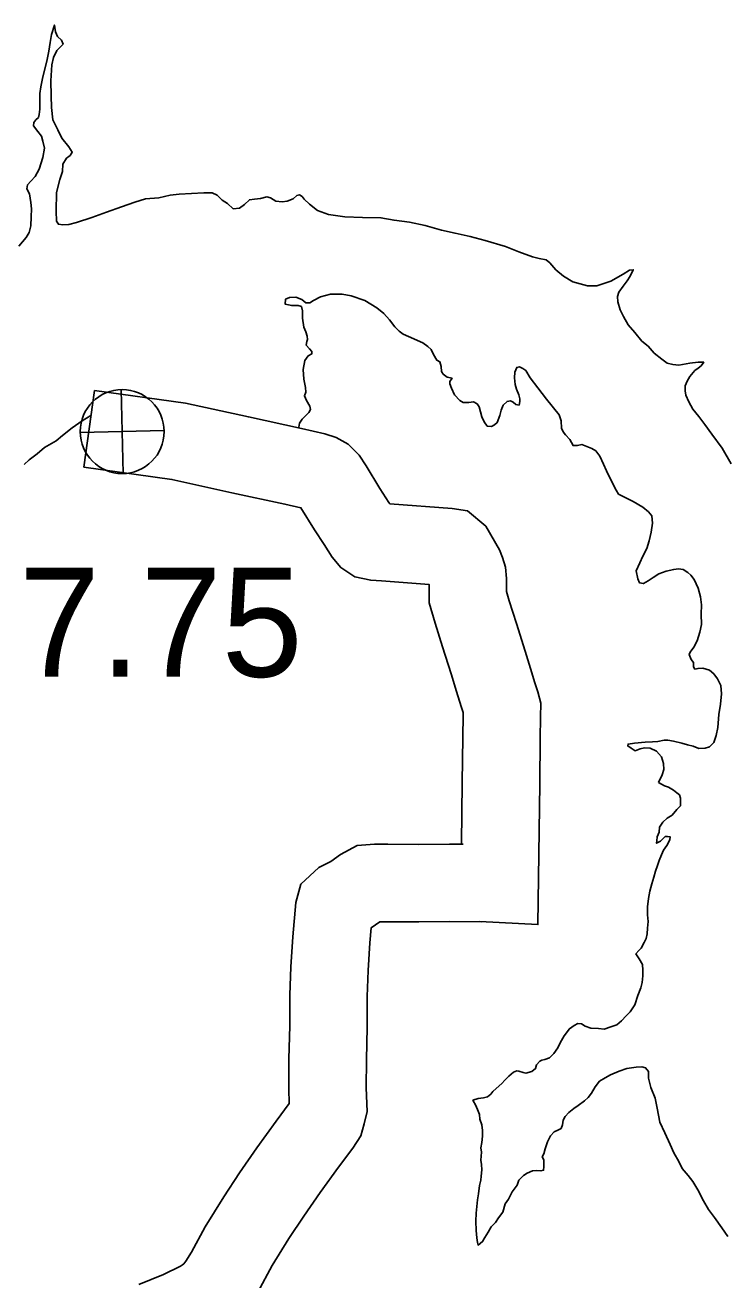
# Model space of a CAD drawing. Extents: x -939622 to -934245, y 1383184 to 1385301.
# Drawn here: x -935600.28 to -935592.16, y 1384225.65 to 1384240.23 of the extents above; entities that cross this region are included whole.
import ezdxf

# ---------------------------------------------------------------- set-up
doc = ezdxf.new("R2010")
doc.units = 0
for name, color, linetype in [('10', 7, 'Continuous'), ('25', 7, 'Continuous'), ('26', 7, 'Continuous'), ('9', 7, 'Continuous')]:
    doc.layers.add(name, color=color, linetype=linetype)

msp = doc.modelspace()

# ---------------------------------------------------------------- linework, layer by layer
at = {"layer": '10'}
for points in [[(-935599.472, 1384235.979), (-935599.595, 1384235.088)], [(-935599.472, 1384235.979), (-935598.414, 1384235.834), (-935597.683, 1384235.673), (-935597.064, 1384235.538), (-935596.793, 1384235.477), (-935596.663, 1384235.433), (-935596.525, 1384235.357), (-935596.397, 1384235.23), (-935596.315, 1384235.106), (-935596.154, 1384234.842), (-935596.049, 1384234.68), (-935596.038, 1384234.664), (-935595.314, 1384234.61), (-935595.138, 1384234.581), (-935594.925, 1384234.404), (-935594.764, 1384234.129), (-935594.73, 1384234.04), (-935594.696, 1384233.929), (-935594.684, 1384233.796), (-935594.683, 1384233.643), (-935594.653, 1384233.538), (-935594.569, 1384233.274), (-935594.467, 1384232.953), (-935594.406, 1384232.75), (-935594.353, 1384232.583), (-935594.319, 1384232.477), (-935594.284, 1384232.347), (-935594.288, 1384232.185), (-935594.292, 1384231.938), (-935594.298, 1384231.412)], [(-935599.595, 1384235.088), (-935598.572, 1384234.947), (-935597.875, 1384234.793), (-935597.258, 1384234.66), (-935597.072, 1384234.618), (-935596.916, 1384234.362), (-935596.803, 1384234.189), (-935596.708, 1384234.043), (-935596.61, 1384233.923), (-935596.445, 1384233.815), (-935596.26, 1384233.776), (-935596.137, 1384233.768), (-935595.583, 1384233.727), (-935595.582, 1384233.514), (-935595.514, 1384233.278), (-935595.427, 1384233.002), (-935595.327, 1384232.688), (-935595.266, 1384232.483), (-935595.21, 1384232.309), (-935595.187, 1384232.237), (-935595.188, 1384232.204), (-935595.192, 1384231.952), (-935595.198, 1384231.422)], [(-935595.207, 1384230.721), (-935595.198, 1384231.422)], [(-935594.995, 1384229.809), (-935594.318, 1384229.775), (-935594.298, 1384231.411)], [(-935598.957, 1384225.592), (-935598.667, 1384225.707), (-935598.472, 1384225.807), (-935598.449, 1384225.822), (-935598.434, 1384225.834), (-935598.411, 1384225.865), (-935598.345, 1384225.967), (-935598.185, 1384226.263), (-935597.969, 1384226.612), (-935597.785, 1384226.891), (-935597.584, 1384227.181), (-935597.361, 1384227.492), (-935597.207, 1384227.694), (-935597.213, 1384227.865), (-935597.212, 1384228.215), (-935597.202, 1384228.597), (-935597.201, 1384228.956), (-935597.191, 1384229.282), (-935597.168, 1384229.632), (-935597.133, 1384230.031), (-935597.072, 1384230.245), (-935596.865, 1384230.436), (-935596.724, 1384230.508), (-935596.613, 1384230.587), (-935596.417, 1384230.693), (-935596.219, 1384230.709), (-935596.063, 1384230.707), (-935595.705, 1384230.706), (-935595.345, 1384230.709), (-935595.186, 1384230.709)], [(-935597.571, 1384225.505), (-935597.405, 1384225.812), (-935597.211, 1384226.127), (-935597.039, 1384226.386), (-935596.848, 1384226.663), (-935596.637, 1384226.957), (-935596.47, 1384227.176), (-935596.376, 1384227.32), (-935596.337, 1384227.46), (-935596.304, 1384227.602), (-935596.313, 1384227.879), (-935596.312, 1384228.202), (-935596.302, 1384228.584), (-935596.301, 1384228.94), (-935596.292, 1384229.239), (-935596.27, 1384229.563), (-935596.255, 1384229.738), (-935596.155, 1384229.808), (-935596.07, 1384229.807), (-935595.702, 1384229.806), (-935595.343, 1384229.809), (-935594.973, 1384229.808)]]:
    msp.add_lwpolyline(points, dxfattribs=at)
at = {"layer": '26'}
for p, q in [((-935599.138, 1384235.015), (-935599.16, 1384235.992)), ((-935599.637, 1384235.492), (-935598.661, 1384235.515))]:
    msp.add_line(p, q, dxfattribs=at)
msp.add_circle((-935599.149, 1384235.503), 0.488, dxfattribs=at)
at = {"layer": '9'}
for points in [[(-935597.727, 1384238.142), (-935597.787, 1384238.1), (-935597.859, 1384238.093), (-935597.925, 1384238.153), (-935597.988, 1384238.192), (-935598.046, 1384238.251), (-935598.103, 1384238.278), (-935598.202, 1384238.277), (-935598.486, 1384238.26), (-935598.591, 1384238.248), (-935598.723, 1384238.22), (-935598.878, 1384238.207), (-935599.001, 1384238.17), (-935599.157, 1384238.115), (-935599.33, 1384238.054), (-935599.503, 1384237.989), (-935599.68, 1384237.931), (-935599.767, 1384237.91), (-935599.838, 1384237.906), (-935599.889, 1384237.912), (-935599.914, 1384237.948), (-935599.917, 1384238.065), (-935599.913, 1384238.281), (-935599.872, 1384238.431), (-935599.842, 1384238.525), (-935599.837, 1384238.612), (-935599.795, 1384238.678), (-935599.753, 1384238.711), (-935599.73, 1384238.75), (-935599.769, 1384238.813), (-935599.85, 1384238.912), (-935599.896, 1384239.008), (-935599.954, 1384239.127), (-935599.972, 1384239.268), (-935599.973, 1384239.403), (-935599.977, 1384239.58), (-935599.966, 1384239.764), (-935599.946, 1384239.848), (-935599.907, 1384239.932), (-935599.836, 1384240.005), (-935599.854, 1384240.05), (-935599.902, 1384240.094), (-935599.924, 1384240.148), (-935599.936, 1384240.226), (-935599.971, 1384240.118), (-935599.986, 1384240.022), (-935600, 1384239.922), (-935600.024, 1384239.808), (-935600.07, 1384239.625), (-935600.094, 1384239.508), (-935600.105, 1384239.432), (-935600.105, 1384239.345), (-935600.107, 1384239.249), (-935600.113, 1384239.189), (-935600.122, 1384239.153), (-935600.151, 1384239.126), (-935600.175, 1384239.093), (-935600.181, 1384239.054), (-935600.13, 1384238.991), (-935600.087, 1384238.934), (-935600.069, 1384238.877), (-935600.05, 1384238.796), (-935600.071, 1384238.688), (-935600.112, 1384238.553), (-935600.159, 1384238.468), (-935600.21, 1384238.414), (-935600.249, 1384238.369), (-935600.257, 1384238.324), (-935600.227, 1384238.264), (-935600.212, 1384238.165), (-935600.202, 1384238.09), (-935600.208, 1384237.997), (-935600.21, 1384237.892), (-935600.23, 1384237.816), (-935600.266, 1384237.759), (-935600.349, 1384237.657)], [(-935592.074, 1384235.13), (-935592.177, 1384235.309), (-935592.297, 1384235.474), (-935592.379, 1384235.584), (-935592.448, 1384235.68), (-935592.518, 1384235.763), (-935592.566, 1384235.847), (-935592.6, 1384235.925), (-935592.609, 1384235.976), (-935592.606, 1384236.036), (-935592.586, 1384236.087), (-935592.553, 1384236.144), (-935592.494, 1384236.214), (-935592.455, 1384236.241), (-935592.422, 1384236.265), (-935592.392, 1384236.308), (-935592.455, 1384236.31), (-935592.554, 1384236.297), (-935592.68, 1384236.276), (-935592.749, 1384236.284), (-935592.818, 1384236.299), (-935592.878, 1384236.343), (-935592.968, 1384236.415), (-935593.038, 1384236.495), (-935593.11, 1384236.555), (-935593.194, 1384236.653), (-935593.27, 1384236.743), (-935593.324, 1384236.842), (-935593.361, 1384236.917), (-935593.388, 1384237.012), (-935593.392, 1384237.072), (-935593.377, 1384237.124), (-935593.329, 1384237.193), (-935593.282, 1384237.256), (-935593.246, 1384237.308), (-935593.211, 1384237.383), (-935593.253, 1384237.38), (-935593.327, 1384237.331), (-935593.473, 1384237.249), (-935593.632, 1384237.197), (-935593.743, 1384237.196), (-935593.911, 1384237.243), (-935594.022, 1384237.308), (-935594.112, 1384237.383), (-935594.179, 1384237.463), (-935594.221, 1384237.499), (-935594.302, 1384237.514), (-935594.383, 1384237.534), (-935594.542, 1384237.593), (-935594.695, 1384237.655), (-935594.932, 1384237.723), (-935595.107, 1384237.769), (-935595.281, 1384237.807), (-935595.44, 1384237.842), (-935595.629, 1384237.898), (-935595.809, 1384237.936), (-935595.989, 1384237.959), (-935596.142, 1384237.988), (-935596.357, 1384237.992), (-935596.561, 1384238), (-935596.75, 1384238.026), (-935596.879, 1384238.073), (-935596.972, 1384238.144), (-935597.036, 1384238.204), (-935597.057, 1384238.234), (-935597.087, 1384238.255), (-935597.12, 1384238.245), (-935597.162, 1384238.206), (-935597.233, 1384238.179), (-935597.29, 1384238.172), (-935597.362, 1384238.181), (-935597.425, 1384238.219), (-935597.467, 1384238.231), (-935597.542, 1384238.21), (-935597.611, 1384238.203), (-935597.671, 1384238.197), (-935597.727, 1384238.142)], [(-935594.495, 1384236.237), (-935594.531, 1384236.254), (-935594.564, 1384236.248), (-935594.585, 1384236.194), (-935594.59, 1384236.128), (-935594.584, 1384236.05), (-935594.566, 1384235.996), (-935594.541, 1384235.93), (-935594.529, 1384235.882), (-935594.529, 1384235.852), (-935594.538, 1384235.81), (-935594.574, 1384235.819), (-935594.607, 1384235.846), (-935594.637, 1384235.86), (-935594.676, 1384235.854), (-935594.723, 1384235.809), (-935594.747, 1384235.752), (-935594.762, 1384235.691), (-935594.791, 1384235.607), (-935594.821, 1384235.583), (-935594.857, 1384235.562), (-935594.908, 1384235.567), (-935594.944, 1384235.618), (-935594.971, 1384235.675), (-935594.987, 1384235.732), (-935595.002, 1384235.789), (-935595.026, 1384235.825), (-935595.065, 1384235.848), (-935595.122, 1384235.842), (-935595.188, 1384235.842), (-935595.227, 1384235.865), (-935595.287, 1384235.931), (-935595.321, 1384236.009), (-935595.342, 1384236.057), (-935595.342, 1384236.084), (-935595.315, 1384236.123), (-935595.372, 1384236.135), (-935595.418, 1384236.17), (-935595.439, 1384236.2), (-935595.442, 1384236.26), (-935595.457, 1384236.314), (-935595.493, 1384236.332), (-935595.533, 1384236.398), (-935595.56, 1384236.458), (-935595.599, 1384236.493), (-935595.654, 1384236.535), (-935595.822, 1384236.606), (-935595.885, 1384236.633), (-935595.93, 1384236.668), (-935595.981, 1384236.719), (-935596.042, 1384236.8), (-935596.108, 1384236.874), (-935596.192, 1384236.94), (-935596.331, 1384237.026), (-935596.487, 1384237.079), (-935596.592, 1384237.099), (-935596.727, 1384237.098), (-935596.846, 1384237.07), (-935596.927, 1384237.025), (-935596.969, 1384236.998), (-935597.014, 1384237), (-935597.062, 1384237.036), (-935597.131, 1384237.066), (-935597.203, 1384237.062), (-935597.251, 1384237.041), (-935597.256, 1384236.984), (-935597.178, 1384236.966), (-935597.106, 1384236.967), (-935597.067, 1384236.955), (-935597.052, 1384236.904), (-935597.054, 1384236.82), (-935597.039, 1384236.718), (-935597.015, 1384236.661), (-935596.999, 1384236.613), (-935596.996, 1384236.574), (-935597.002, 1384236.55), (-935597.011, 1384236.508), (-935596.971, 1384236.466), (-935596.944, 1384236.433), (-935596.947, 1384236.406), (-935596.989, 1384236.382), (-935597.028, 1384236.328), (-935597.045, 1384236.223), (-935597.038, 1384236.112), (-935597.02, 1384236.016), (-935597.016, 1384235.962), (-935597.031, 1384235.919), (-935597.007, 1384235.863), (-935596.967, 1384235.797), (-935596.961, 1384235.758), (-935596.979, 1384235.725), (-935597.021, 1384235.682), (-935597.056, 1384235.649), (-935597.089, 1384235.601), (-935597.098, 1384235.556), (-935597.101, 1384235.542)], [(-935592.918, 1384231.426), (-935592.876, 1384231.513), (-935592.856, 1384231.576), (-935592.859, 1384231.648), (-935592.883, 1384231.723), (-935592.941, 1384231.789), (-935593.016, 1384231.824), (-935593.079, 1384231.83), (-935593.13, 1384231.815), (-935593.189, 1384231.793), (-935593.235, 1384231.826), (-935593.274, 1384231.85), (-935593.271, 1384231.871), (-935593.196, 1384231.883), (-935593.073, 1384231.893), (-935592.989, 1384231.897), (-935592.926, 1384231.9), (-935592.852, 1384231.916), (-935592.81, 1384231.919), (-935592.744, 1384231.907), (-935592.645, 1384231.881), (-935592.579, 1384231.863), (-935592.516, 1384231.849), (-935592.449, 1384231.822), (-935592.375, 1384231.823), (-935592.324, 1384231.838), (-935592.273, 1384231.892), (-935592.247, 1384231.971), (-935592.229, 1384232.064), (-935592.218, 1384232.214), (-935592.198, 1384232.334), (-935592.184, 1384232.457), (-935592.193, 1384232.553), (-935592.233, 1384232.628), (-935592.275, 1384232.688), (-935592.326, 1384232.73), (-935592.401, 1384232.753), (-935592.458, 1384232.75), (-935592.494, 1384232.743), (-935592.509, 1384232.77), (-935592.512, 1384232.821), (-935592.536, 1384232.854), (-935592.561, 1384232.914), (-935592.549, 1384232.941), (-935592.507, 1384232.999), (-935592.469, 1384233.071), (-935592.437, 1384233.173), (-935592.419, 1384233.263), (-935592.42, 1384233.383), (-935592.417, 1384233.491), (-935592.43, 1384233.584), (-935592.455, 1384233.683), (-935592.503, 1384233.785), (-935592.542, 1384233.836), (-935592.578, 1384233.866), (-935592.63, 1384233.901), (-935592.684, 1384233.91), (-935592.74, 1384233.901), (-935592.827, 1384233.882), (-935592.914, 1384233.851), (-935592.98, 1384233.806), (-935593.036, 1384233.767), (-935593.093, 1384233.736), (-935593.138, 1384233.745), (-935593.159, 1384233.79), (-935593.175, 1384233.886), (-935593.136, 1384233.976), (-935593.098, 1384234.054), (-935593.054, 1384234.145), (-935593.027, 1384234.235), (-935593.001, 1384234.334), (-935592.989, 1384234.439), (-935592.993, 1384234.523), (-935593.035, 1384234.571), (-935593.098, 1384234.625), (-935593.21, 1384234.69), (-935593.297, 1384234.734), (-935593.342, 1384234.758), (-935593.381, 1384234.776), (-935593.411, 1384234.824), (-935593.451, 1384234.905), (-935593.52, 1384235.045), (-935593.557, 1384235.126), (-935593.599, 1384235.219), (-935593.645, 1384235.279), (-935593.693, 1384235.308), (-935593.75, 1384235.329), (-935593.807, 1384235.352), (-935593.858, 1384235.343), (-935593.909, 1384235.34), (-935593.948, 1384235.409), (-935593.999, 1384235.465), (-935594.026, 1384235.501), (-935594.045, 1384235.543), (-935594.048, 1384235.627), (-935594.072, 1384235.696), (-935594.217, 1384235.881), (-935594.32, 1384236.013), (-935594.408, 1384236.126), (-935594.459, 1384236.213), (-935594.495, 1384236.237)], [(-935599.514, 1384235.69), (-935599.615, 1384235.626), (-935599.732, 1384235.547), (-935599.842, 1384235.459), (-935599.916, 1384235.396), (-935600.051, 1384235.317), (-935600.137, 1384235.244), (-935600.23, 1384235.175), (-935600.289, 1384235.12)], [(-935592.918, 1384231.426), (-935592.847, 1384231.388), (-935592.802, 1384231.37), (-935592.745, 1384231.338), (-935592.703, 1384231.305), (-935592.673, 1384231.281), (-935592.66, 1384231.245), (-935592.66, 1384231.155), (-935592.705, 1384231.11), (-935592.758, 1384231.046), (-935592.815, 1384231.01), (-935592.866, 1384230.964), (-935592.904, 1384230.907), (-935592.91, 1384230.85), (-935592.931, 1384230.793), (-935592.936, 1384230.747), (-935592.939, 1384230.72), (-935592.894, 1384230.745), (-935592.841, 1384230.796), (-935592.814, 1384230.799), (-935592.781, 1384230.794), (-935592.786, 1384230.761), (-935592.822, 1384230.694), (-935592.858, 1384230.64), (-935592.884, 1384230.583), (-935592.911, 1384230.519), (-935592.929, 1384230.459), (-935592.952, 1384230.396), (-935592.97, 1384230.324), (-935592.993, 1384230.248), (-935593.017, 1384230.164), (-935593.034, 1384230.077), (-935593.046, 1384229.98), (-935593.045, 1384229.887), (-935593.039, 1384229.809), (-935593.047, 1384229.734), (-935593.05, 1384229.665), (-935593.061, 1384229.614), (-935593.085, 1384229.568), (-935593.118, 1384229.499), (-935593.145, 1384229.472), (-935593.18, 1384229.433), (-935593.141, 1384229.376), (-935593.102, 1384229.31), (-935593.098, 1384229.244), (-935593.098, 1384229.178), (-935593.109, 1384229.102), (-935593.124, 1384229.039), (-935593.156, 1384228.952), (-935593.192, 1384228.843), (-935593.245, 1384228.759), (-935593.293, 1384228.714), (-935593.346, 1384228.656), (-935593.4, 1384228.611), (-935593.472, 1384228.586), (-935593.547, 1384228.559), (-935593.613, 1384228.567), (-935593.703, 1384228.572), (-935593.769, 1384228.593), (-935593.811, 1384228.623), (-935593.853, 1384228.626), (-935593.898, 1384228.601), (-935593.952, 1384228.565), (-935594.014, 1384228.48), (-935594.059, 1384228.399), (-935594.088, 1384228.341), (-935594.133, 1384228.275), (-935594.183, 1384228.227), (-935594.237, 1384228.205), (-935594.273, 1384228.199), (-935594.297, 1384228.187), (-935594.336, 1384228.144), (-935594.348, 1384228.102), (-935594.389, 1384228.069), (-935594.458, 1384228.047), (-935594.491, 1384228.056), (-935594.542, 1384228.071), (-935594.563, 1384228.074), (-935594.602, 1384228.058), (-935594.656, 1384228.013), (-935594.704, 1384227.967), (-935594.739, 1384227.928), (-935594.802, 1384227.871), (-935594.841, 1384227.834), (-935594.867, 1384227.804), (-935594.906, 1384227.774), (-935594.951, 1384227.761), (-935595.014, 1384227.752), (-935595.074, 1384227.734), (-935595.038, 1384227.674), (-935595.013, 1384227.608), (-935594.998, 1384227.566), (-935594.992, 1384227.515), (-935594.97, 1384227.449), (-935594.961, 1384227.383), (-935594.963, 1384227.317), (-935594.972, 1384227.244), (-935594.981, 1384227.181), (-935594.974, 1384227.13), (-935594.98, 1384227.037), (-935594.973, 1384226.986)], [(-935594.973, 1384226.986), (-935594.97, 1384226.926), (-935594.979, 1384226.851), (-935594.981, 1384226.803), (-935594.996, 1384226.742), (-935595.007, 1384226.646), (-935595.019, 1384226.577), (-935595.027, 1384226.499), (-935595.036, 1384226.421), (-935595.041, 1384226.327), (-935595.035, 1384226.219), (-935595.028, 1384226.135), (-935595.022, 1384226.081), (-935595.013, 1384226.051), (-935594.962, 1384226.091), (-935594.935, 1384226.139), (-935594.897, 1384226.199), (-935594.861, 1384226.262), (-935594.811, 1384226.314), (-935594.775, 1384226.368), (-935594.727, 1384226.432), (-935594.698, 1384226.528), (-935594.659, 1384226.582), (-935594.618, 1384226.67), (-935594.561, 1384226.745), (-935594.541, 1384226.803), (-935594.487, 1384226.86), (-935594.442, 1384226.887), (-935594.382, 1384226.912), (-935594.331, 1384226.918), (-935594.283, 1384226.913), (-935594.253, 1384226.919), (-935594.248, 1384226.958), (-935594.248, 1384227.039), (-935594.269, 1384227.075), (-935594.249, 1384227.111), (-935594.234, 1384227.168), (-935594.207, 1384227.25), (-935594.187, 1384227.289), (-935594.172, 1384227.319), (-935594.13, 1384227.367), (-935594.088, 1384227.386), (-935594.05, 1384227.404), (-935594.032, 1384227.449), (-935594.026, 1384227.503), (-935594.002, 1384227.546), (-935593.961, 1384227.591), (-935593.901, 1384227.637), (-935593.85, 1384227.673), (-935593.776, 1384227.728), (-935593.734, 1384227.767), (-935593.695, 1384227.815), (-935593.654, 1384227.888), (-935593.603, 1384227.954), (-935593.537, 1384227.994), (-935593.475, 1384228.027), (-935593.376, 1384228.07), (-935593.286, 1384228.101), (-935593.178, 1384228.116), (-935593.112, 1384228.12), (-935593.067, 1384228.108), (-935593.034, 1384228.069), (-935593.034, 1384227.988), (-935593.006, 1384227.883), (-935592.957, 1384227.757), (-935592.933, 1384227.64), (-935592.902, 1384227.478), (-935592.844, 1384227.355), (-935592.78, 1384227.218), (-935592.738, 1384227.122), (-935592.683, 1384227.02), (-935592.641, 1384226.942), (-935592.571, 1384226.858), (-935592.52, 1384226.79), (-935592.459, 1384226.691), (-935592.395, 1384226.565), (-935592.338, 1384226.463), (-935592.268, 1384226.371), (-935592.181, 1384226.251), (-935592.111, 1384226.149)]]:
    msp.add_lwpolyline(points, dxfattribs=at)

# ---------------------------------------------------------------- texts
at = {"layer": '25'}
msp.add_text('7.75', height=1.2672, dxfattribs=at).set_placement((-935600.349, 1384232.654))

doc.saveas('drawing.dxf')
